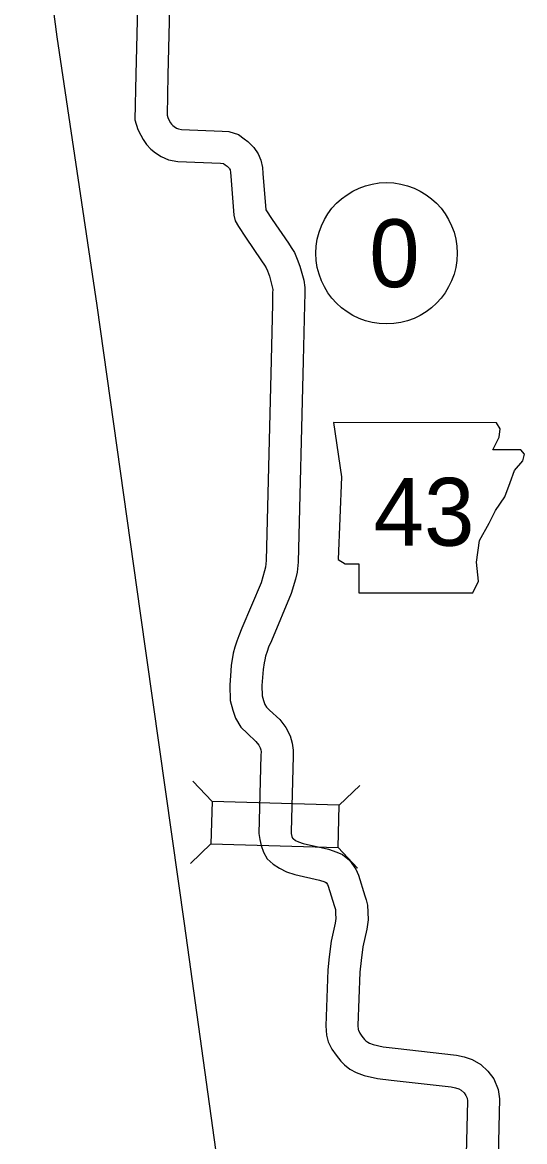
# Model space of a CAD drawing. Extents: x -939622 to -934245, y 1383184 to 1385301.
# Drawn here: x -935837.4 to -935823.33, y 1384206.27 to 1384237.61 of the extents above; entities that cross this region are included whole.
import ezdxf

# ---------------------------------------------------------------- set-up
doc = ezdxf.new("R2010")
doc.units = 0
for name, color, linetype in [('1', 7, 'Continuous'), ('10', 7, 'Continuous'), ('20', 7, 'Continuous'), ('21', 7, 'Continuous'), ('27', 7, 'Continuous')]:
    doc.layers.add(name, color=color, linetype=linetype)

msp = doc.modelspace()

# ---------------------------------------------------------------- linework, layer by layer
at = {"layer": '1'}
for points in [[(-935837.398, 1384244.517), (-935836.431, 1384237.209), (-935835.309, 1384229.687)], [(-935835.309, 1384229.687), (-935834.101, 1384221.064), (-935832.867, 1384212.373), (-935831.76, 1384204.43), (-935831.405, 1384201.92), (-935831.017, 1384199.171)]]:
    msp.add_lwpolyline(points, dxfattribs=at)
at = {"layer": '10'}
for points in [[(-935834.036, 1384243.692), (-935834.22, 1384236.158), (-935834.248, 1384234.888), (-935834.159, 1384234.614), (-935834.079, 1384234.452), (-935834.014, 1384234.334), (-935833.924, 1384234.198), (-935833.795, 1384234.065), (-935833.669, 1384233.962), (-935833.506, 1384233.861), (-935833.3, 1384233.766), (-935833.039, 1384233.718), (-935831.846, 1384233.67), (-935831.776, 1384233.665), (-935831.761, 1384233.66), (-935831.718, 1384233.629), (-935831.659, 1384233.587), (-935831.606, 1384233.534), (-935831.591, 1384233.511), (-935831.58, 1384233.485), (-935831.563, 1384233.412), (-935831.554, 1384233.303), (-935831.471, 1384232.218), (-935831.439, 1384232.059), (-935831.347, 1384231.894), (-935831.146, 1384231.594), (-935830.695, 1384230.934), (-935830.618, 1384230.813), (-935830.568, 1384230.74), (-935830.533, 1384230.653), (-935830.478, 1384230.509), (-935830.436, 1384230.358), (-935830.397, 1384230.211), (-935830.384, 1384230.129), (-935830.386, 1384230.042), (-935830.393, 1384229.728)], [(-935833.137, 1384243.661), (-935833.32, 1384236.137), (-935833.345, 1384235.02), (-935833.323, 1384234.953), (-935833.282, 1384234.87), (-935833.244, 1384234.802), (-935833.22, 1384234.765), (-935833.186, 1384234.73), (-935833.144, 1384234.696), (-935833.078, 1384234.655), (-935833.026, 1384234.631), (-935832.939, 1384234.615), (-935831.798, 1384234.569), (-935831.61, 1384234.557), (-935831.344, 1384234.473), (-935831.188, 1384234.356), (-935831.079, 1384234.279), (-935830.909, 1384234.111), (-935830.792, 1384233.937), (-935830.718, 1384233.754), (-935830.672, 1384233.551), (-935830.657, 1384233.378), (-935830.579, 1384232.365), (-935830.4, 1384232.098), (-935829.945, 1384231.431), (-935829.865, 1384231.307), (-935829.77, 1384231.165), (-935829.696, 1384230.982), (-935829.623, 1384230.791), (-935829.567, 1384230.595), (-935829.514, 1384230.394), (-935829.483, 1384230.189), (-935829.486, 1384230.024), (-935829.493, 1384229.708)], [(-935830.393, 1384229.729), (-935830.431, 1384228.156), (-935830.572, 1384222.542), (-935830.587, 1384222.357), (-935830.612, 1384222.253), (-935830.712, 1384221.922), (-935831.25, 1384220.644), (-935831.338, 1384220.436), (-935831.391, 1384220.283), (-935831.448, 1384220.112), (-935831.488, 1384219.947), (-935831.508, 1384219.83), (-935831.545, 1384219.614), (-935831.562, 1384219.454), (-935831.586, 1384219.056), (-935831.576, 1384218.627), (-935831.502, 1384218.35), (-935831.424, 1384218.132), (-935831.276, 1384217.875), (-935831.094, 1384217.699), (-935830.853, 1384217.477), (-935830.776, 1384217.376), (-935830.735, 1384217.297), (-935830.718, 1384217.238), (-935830.71, 1384217.182), (-935830.714, 1384217.096), (-935830.774, 1384214.9), (-935830.75, 1384214.725), (-935830.709, 1384214.56), (-935830.645, 1384214.371), (-935830.537, 1384214.191), (-935830.37, 1384214.041), (-935830.194, 1384213.923), (-935829.997, 1384213.827), (-935829.768, 1384213.752), (-935829.069, 1384213.592), (-935828.927, 1384213.542), (-935828.892, 1384213.526), (-935828.887, 1384213.523), (-935828.85, 1384213.469), (-935828.83, 1384213.421), (-935828.659, 1384212.881), (-935828.633, 1384212.801), (-935828.626, 1384212.769), (-935828.621, 1384212.653), (-935828.613, 1384212.519), (-935828.633, 1384212.385), (-935828.744, 1384211.886), (-935828.802, 1384211.447), (-935828.838, 1384211.078), (-935828.9, 1384209.509), (-935828.882, 1384209.25), (-935828.827, 1384209.063), (-935828.725, 1384208.853), (-935828.61, 1384208.688), (-935828.476, 1384208.517), (-935828.37, 1384208.417), (-935828.224, 1384208.298), (-935828.042, 1384208.201), (-935827.825, 1384208.121), (-935827.445, 1384208.036), (-935827.061, 1384207.987), (-935825.38, 1384207.804), (-935825.265, 1384207.779), (-935825.172, 1384207.746), (-935825.1, 1384207.705), (-935825.023, 1384207.631), (-935824.969, 1384207.562), (-935824.938, 1384207.489), (-935824.927, 1384207.415), (-935825.037, 1384202.908)], [(-935829.493, 1384229.707), (-935829.531, 1384228.134), (-935829.673, 1384222.493), (-935829.696, 1384222.216), (-935829.742, 1384222.019), (-935829.865, 1384221.616), (-935830.42, 1384220.294), (-935830.498, 1384220.112), (-935830.539, 1384219.993), (-935830.582, 1384219.864), (-935830.606, 1384219.765), (-935830.621, 1384219.678), (-935830.653, 1384219.49), (-935830.665, 1384219.38), (-935830.685, 1384219.039), (-935830.679, 1384218.754), (-935830.642, 1384218.618), (-935830.604, 1384218.512), (-935830.559, 1384218.434), (-935830.476, 1384218.353), (-935830.186, 1384218.086), (-935830.016, 1384217.863), (-935829.894, 1384217.631), (-935829.836, 1384217.426), (-935829.807, 1384217.23), (-935829.814, 1384217.065), (-935829.872, 1384214.949), (-935829.865, 1384214.896), (-935829.845, 1384214.814), (-935829.828, 1384214.764), (-935829.815, 1384214.753), (-935829.744, 1384214.705), (-935829.659, 1384214.664), (-935829.527, 1384214.621), (-935828.817, 1384214.458), (-935828.592, 1384214.378), (-935828.43, 1384214.305), (-935828.229, 1384214.154), (-935828.055, 1384213.902), (-935827.984, 1384213.729), (-935827.801, 1384213.154), (-935827.766, 1384213.042), (-935827.73, 1384212.895), (-935827.722, 1384212.698), (-935827.709, 1384212.478), (-935827.747, 1384212.221), (-935827.857, 1384211.728), (-935827.908, 1384211.344), (-935827.94, 1384211.017), (-935827.999, 1384209.523), (-935827.991, 1384209.409), (-935827.984, 1384209.387), (-935827.946, 1384209.31), (-935827.886, 1384209.223), (-935827.809, 1384209.125), (-935827.776, 1384209.094), (-935827.724, 1384209.052), (-935827.672, 1384209.024), (-935827.57, 1384208.986), (-935827.29, 1384208.924), (-935826.955, 1384208.881), (-935825.237, 1384208.693), (-935825.021, 1384208.647), (-935824.796, 1384208.568), (-935824.555, 1384208.431), (-935824.355, 1384208.237), (-935824.186, 1384208.024), (-935824.065, 1384207.732), (-935824.026, 1384207.47), (-935824.133, 1384203.059)]]:
    msp.add_lwpolyline(points, dxfattribs=at)
at = {"layer": '20'}
for p, q in [((-935832.082, 1384215.792), (-935832.627, 1384216.367)), ((-935828.519, 1384215.694), (-935827.944, 1384216.238)), ((-935832.115, 1384214.604), (-935832.69, 1384214.06)), ((-935828.552, 1384214.506), (-935828.008, 1384213.931))]:
    msp.add_line(p, q, dxfattribs=at)
msp.add_lwpolyline([(-935828.519, 1384215.694), (-935832.082, 1384215.792), (-935832.115, 1384214.604), (-935828.552, 1384214.506)], close=True, dxfattribs=at)
at = {"layer": '21'}
msp.add_lwpolyline([(-935828.681, 1384226.405), (-935828.453, 1384224.882), (-935828.554, 1384222.573), (-935828.351, 1384222.446), (-935827.97, 1384222.446), (-935827.97, 1384221.634), (-935824.773, 1384221.634), (-935824.621, 1384221.964), (-935824.671, 1384222.497), (-935824.595, 1384223.106), (-935824.316, 1384223.588), (-935824.138, 1384223.943), (-935823.885, 1384224.324), (-935823.732, 1384224.73), (-935823.606, 1384225.06), (-935823.377, 1384225.339), (-935823.326, 1384225.517), (-935823.428, 1384225.644), (-935824.215, 1384225.644), (-935824.037, 1384225.999), (-935824.012, 1384226.227), (-935824.117, 1384226.403)], close=True, dxfattribs=at)
at = {"layer": '27'}
msp.add_circle((-935827.196, 1384231.147), 1.98, dxfattribs=at)

# ---------------------------------------------------------------- texts
at = {"layer": '21'}
msp.add_text('43', height=1.9008, dxfattribs=at).set_placement((-935827.559, 1384222.957))
at = {"layer": '27'}
msp.add_text('0', height=1.901, dxfattribs=at).set_placement((-935827.68, 1384230.197))

doc.saveas('drawing.dxf')
